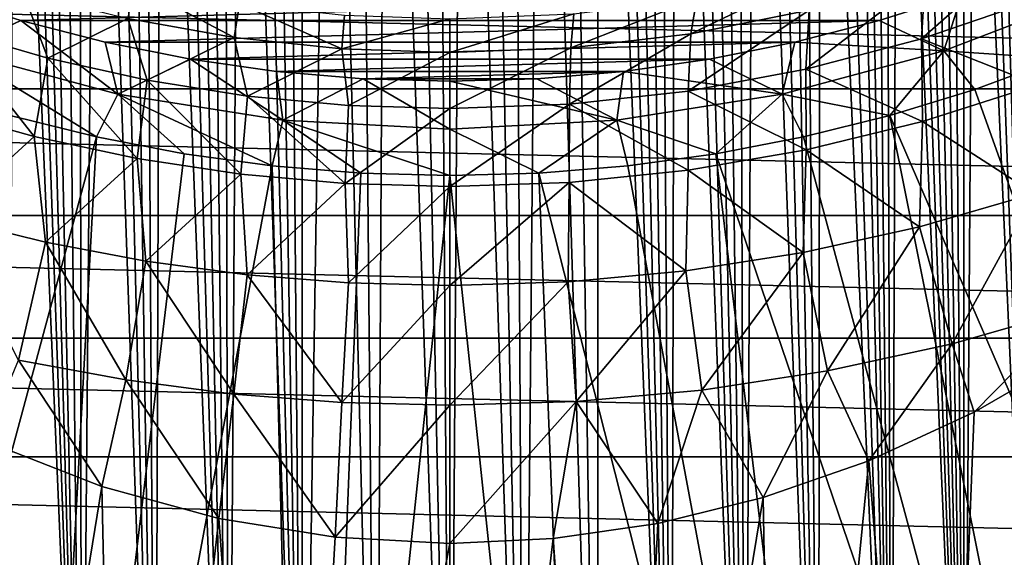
# Model space of a CAD drawing. Header units: metres. Extents: x -109 to 109, y -315 to 32.
# Tile 291 of 384: x 72.13 to 82.13, y -20.58 to -15.12. Entities that reach past the tile are written whole.
import ezdxf

# ---------------------------------------------------------------- set-up
doc = ezdxf.new("R2010")
doc.units = ezdxf.units.M
doc.layers.add('solid_K244242000C74_AAA', color=7, linetype='CONTINUOUS')

msp = doc.modelspace()

# ---------------------------------------------------------------- linework, layer by layer
at = {"layer": 'solid_K244242000C74_AAA'}
for points in [[(76.500175, -26.060915, 72.49437), (76.115456, -7.192363, 43.446888), (75.852188, -7.220391, 43.503918)], [(76.500175, -26.060915, 72.49437), (76.372459, -7.178768, 43.419243), (76.115456, -7.192363, 43.446888)], [(76.500175, -26.060915, 72.49437), (76.627357, -7.178763, 43.419231), (76.372459, -7.178768, 43.419243)], [(76.500175, -26.060915, 72.49437), (77.250526, -26.040083, 72.491035), (76.627357, -7.178763, 43.419231)], [(77.250526, -26.040083, 72.491035), (76.884369, -7.192348, 43.446861), (76.627357, -7.178763, 43.419231)], [(77.250526, -26.040083, 72.491035), (77.147644, -7.220368, 43.503868), (76.884369, -7.192348, 43.446861)], [(75.749817, -26.040102, 72.491035), (75.5784, -7.264657, 43.594017), (75.292656, -7.327768, 43.722282)], [(75.749817, -26.040102, 72.491035), (75.852188, -7.220391, 43.503918), (75.5784, -7.264657, 43.594017)], [(75.749817, -26.040102, 72.491035), (76.500175, -26.060915, 72.49437), (75.852188, -7.220391, 43.503918)], [(77.250526, -26.040083, 72.491035), (77.42144, -7.264627, 43.593956), (77.147644, -7.220368, 43.503868)], [(77.250526, -26.040083, 72.491035), (78.000557, -25.977449, 72.480888), (77.42144, -7.264627, 43.593956)], [(78.000557, -25.977449, 72.480888), (77.707199, -7.327732, 43.722206), (77.42144, -7.264627, 43.593956)], [(74.999741, -25.977484, 72.480888), (75.292656, -7.327768, 43.722282), (74.995239, -7.411769, 43.892891)], [(74.999741, -25.977484, 72.480888), (75.749817, -26.040102, 72.491035), (75.292656, -7.327768, 43.722282)], [(78.000557, -25.977449, 72.480888), (78.004616, -7.411723, 43.892796), (77.707199, -7.327732, 43.722206)], [(74.999741, -25.977484, 72.480888), (74.842369, -7.462056, 43.995075), (74.68763, -7.518365, 44.109299)], [(74.999741, -25.977484, 72.480888), (74.995239, -7.411769, 43.892891), (74.842369, -7.462056, 43.995075)], [(78.000557, -25.977449, 72.480888), (78.749489, -25.872911, 72.463966), (78.004616, -7.411723, 43.892796)], [(78.749489, -25.872911, 72.463966), (78.157471, -7.462002, 43.994968), (78.004616, -7.411723, 43.892796)], [(78.749489, -25.872911, 72.463966), (78.31221, -7.518304, 44.109177), (78.157471, -7.462002, 43.994968)], [(74.999741, -25.977484, 72.480888), (74.530899, -7.58058, 44.235497), (74.372581, -7.648879, 44.373962)], [(74.999741, -25.977484, 72.480888), (74.68763, -7.518365, 44.109299), (74.530899, -7.58058, 44.235497)], [(78.749489, -25.872911, 72.463966), (78.468933, -7.580512, 44.235359), (78.31221, -7.518304, 44.109177)], [(78.749489, -25.872911, 72.463966), (78.627251, -7.648805, 44.37381), (78.468933, -7.580512, 44.235359)], [(74.250771, -25.872953, 72.463974), (74.372581, -7.648879, 44.373962), (74.213135, -7.723457, 44.524975)], [(74.250771, -25.872953, 72.463974), (74.999741, -25.977484, 72.480888), (74.372581, -7.648879, 44.373962)], [(78.749489, -25.872911, 72.463966), (78.786697, -7.723377, 44.524811), (78.627251, -7.648805, 44.37381)], [(74.250771, -25.872953, 72.463974), (74.213135, -7.723457, 44.524975), (74.052406, -7.804215, 44.68848)], [(78.749489, -25.872911, 72.463966), (79.497299, -25.725929, 72.439949), (78.786697, -7.723377, 44.524811)], [(79.497299, -25.725929, 72.439949), (78.947426, -7.804128, 44.688305), (78.786697, -7.723377, 44.524811)], [(74.250771, -25.872953, 72.463974), (73.890739, -7.89159, 44.865143), (73.728119, -7.985484, 45.054863)], [(74.250771, -25.872953, 72.463974), (74.052406, -7.804215, 44.68848), (73.890739, -7.89159, 44.865143)], [(79.497299, -25.725929, 72.439949), (79.1091, -7.891497, 44.864952), (78.947426, -7.804128, 44.688305)], [(79.497299, -25.725929, 72.439949), (79.271713, -7.985385, 45.054665), (79.1091, -7.891497, 44.864952)], [(74.250771, -25.872953, 72.463974), (73.728119, -7.985484, 45.054863), (73.564667, -8.08613, 45.258034)], [(79.497299, -25.725929, 72.439949), (79.435173, -8.086027, 45.257824), (79.271713, -7.985385, 45.054665)], [(73.502922, -25.725977, 72.439957), (73.564667, -8.08613, 45.258034), (73.400551, -8.193836, 45.475124)], [(73.502922, -25.725977, 72.439957), (74.250771, -25.872953, 72.463974), (73.564667, -8.08613, 45.258034)], [(79.497299, -25.725929, 72.439949), (79.599289, -8.193728, 45.474907), (79.435173, -8.086027, 45.257824)], [(73.502922, -25.725977, 72.439957), (73.400551, -8.193836, 45.475124), (73.235725, -8.308461, 45.705982)], [(79.497299, -25.725929, 72.439949), (80.242973, -25.536171, 72.40876), (79.599289, -8.193728, 45.474907)], [(80.242973, -25.536171, 72.40876), (79.764114, -8.308349, 45.705757), (79.599289, -8.193728, 45.474907)], [(73.502922, -25.725977, 72.439957), (73.235725, -8.308461, 45.705982), (73.070335, -8.430532, 45.951424)], [(80.242973, -25.536171, 72.40876), (79.929512, -8.430415, 45.951187), (79.764114, -8.308349, 45.705757)], [(73.502922, -25.725977, 72.439957), (73.070335, -8.430532, 45.951424), (72.904396, -8.559978, 46.211376)], [(80.242973, -25.536171, 72.40876), (80.095459, -8.559856, 46.211132), (79.929512, -8.430415, 45.951187)], [(72.75721, -25.536224, 72.408768), (72.904396, -8.559978, 46.211376), (72.737946, -8.697063, 46.486279)], [(72.75721, -25.536224, 72.408768), (73.502922, -25.725977, 72.439957), (72.904396, -8.559978, 46.211376)], [(80.242973, -25.536171, 72.40876), (80.261909, -8.696938, 46.486027), (80.095459, -8.559856, 46.211132)], [(72.75721, -25.536224, 72.408768), (72.737946, -8.697063, 46.486279), (72.571075, -8.842277, 46.77689)], [(80.242973, -25.536171, 72.40876), (80.986244, -25.302849, 72.369995), (80.261909, -8.696938, 46.486027)], [(80.986244, -25.302849, 72.369995), (80.42878, -8.842148, 46.77663), (80.261909, -8.696938, 46.486027)], [(72.75721, -25.536224, 72.408768), (72.571075, -8.842277, 46.77689), (72.403786, -8.995405, 47.082928)], [(80.986244, -25.302849, 72.369995), (80.596077, -8.995273, 47.082664), (80.42878, -8.842148, 46.77663)], [(72.75721, -25.536224, 72.408768), (72.403786, -8.995405, 47.082928), (72.292076, -9.102241, 47.296066)], [(80.986244, -25.302849, 72.369995), (80.707787, -9.102106, 47.295795), (80.596077, -8.995273, 47.082664)], [(72.75721, -25.536224, 72.408768), (72.292076, -9.102241, 47.296066), (72.180244, -9.213059, 47.516773)], [(80.986244, -25.302849, 72.369995), (80.819618, -9.212922, 47.516502), (80.707787, -9.102106, 47.295795)], [(72.75721, -25.536224, 72.408768), (72.180244, -9.213059, 47.516773), (72.068275, -9.32761, 47.74469)], [(80.986244, -25.302849, 72.369995), (80.931587, -9.327471, 47.744411), (80.819618, -9.212922, 47.516502)], [(72.013901, -25.302898, 72.370003), (72.75721, -25.536224, 72.408768), (72.068275, -9.32761, 47.74469)], [(80.986244, -25.302849, 72.369995), (81.043663, -9.44598, 47.979877), (80.931587, -9.327471, 47.744411)], [(80.986244, -25.302849, 72.369995), (81.726303, -25.025198, 72.323257), (81.043663, -9.44598, 47.979877)], [(81.726303, -25.025198, 72.323257), (81.1558, -9.568745, 48.223339), (81.043663, -9.44598, 47.979877)], [(81.726303, -25.025198, 72.323257), (81.267982, -9.695834, 48.474903), (81.1558, -9.568745, 48.223339)], [(81.726303, -25.025198, 72.323257), (81.380234, -9.827011, 48.734238), (81.267982, -9.695834, 48.474903)], [(81.726303, -25.025198, 72.323257), (81.492508, -9.962597, 49.001804), (81.380234, -9.827011, 48.734238)], [(81.726303, -25.025198, 72.323257), (81.604729, -10.10294, 49.278126), (81.492508, -9.962597, 49.001804)], [(81.726303, -25.025198, 72.323257), (81.716919, -10.247973, 49.563103), (81.604729, -10.10294, 49.278126)], [(81.726303, -25.025198, 72.323257), (81.829086, -10.397552, 49.856537), (81.716919, -10.247973, 49.563103)], [(81.726303, -25.025198, 72.323257), (82.462288, -24.702486, 72.268303), (81.829086, -10.397552, 49.856537)], [(82.462288, -24.702486, 72.268303), (81.941139, -10.552085, 50.159004), (81.829086, -10.397552, 49.856537)], [(82.462288, -24.702486, 72.268303), (82.053001, -10.71197, 50.471073), (81.941139, -10.552085, 50.159004)], [(82.462288, -24.702486, 72.268303), (82.164726, -10.876946, 50.792385), (82.053001, -10.71197, 50.471073)], [(82.474022, -14.273588, -7.674573), (82.443672, -14.920694, -5.115057), (81.292633, -15.317163, -5.578366)], [(81.327171, -14.695512, -8.140029), (82.474022, -14.273588, -7.674573), (81.292633, -15.317163, -5.578366)], [(48.368961, -14.502484, -83.82), (104.631042, -14.502484, -83.82), (103.909103, -15.824654, -83.82)], [(48.368961, -14.502484, -83.82), (103.909103, -15.824654, -83.82), (49.090897, -15.824654, -83.82)], [(71.421486, -15.227703, -5.47271), (71.122696, -14.505958, -7.929798), (72.163559, -14.845739, -8.306281)], [(80.234634, -14.647367, -11.114217), (80.148727, -15.027002, -8.508605), (78.946213, -15.26558, -8.775537)], [(79.006767, -14.905825, -11.381433), (80.234634, -14.647367, -11.114217), (78.946213, -15.26558, -8.775537)], [(81.327171, -14.695512, -8.140029), (81.292633, -15.317163, -5.578366), (80.116493, -15.6269, -5.945042)], [(80.148727, -15.027002, -8.508605), (81.327171, -14.695512, -8.140029), (80.116493, -15.6269, -5.945042)], [(74.308243, -15.303684, -8.818056), (73.227203, -15.112197, -8.603406), (73.306282, -14.774351, -11.245091)], [(74.308243, -15.303684, -8.818056), (73.306282, -14.774351, -11.245091), (74.360245, -14.962755, -11.440148)], [(71.297791, -14.863488, -73.120003), (72.139313, -15.131768, -73.120003), (81.70211, -14.863521, -73.120003)], [(71.483475, -15.439268, -73.162537), (72.139313, -15.131768, -73.120003), (71.297791, -14.863488, -73.120003)], [(72.414108, -15.514496, -5.811091), (71.421486, -15.227703, -5.47271), (72.163559, -14.845739, -8.306281)], [(72.139313, -15.131768, -73.120003), (80.860588, -15.131796, -73.120003), (81.70211, -14.863521, -73.120003)], [(72.414108, -15.514496, -5.811091), (72.163559, -14.845739, -8.306281), (73.227203, -15.112197, -8.603406)], [(79.006767, -14.905825, -11.381433), (78.946213, -15.26558, -8.775537), (77.727142, -15.409472, -8.937234)], [(77.758423, -15.062114, -11.54333), (79.006767, -14.905825, -11.381433), (77.727142, -15.409472, -8.937234)], [(81.516525, -15.439268, -73.162537), (81.70211, -14.863521, -73.120003), (80.860588, -15.131796, -73.120003)], [(81.516525, -15.439268, -73.162537), (82.683235, -15.518793, -73.288864), (83.102882, -14.830321, -73.162537)], [(81.516525, -15.439268, -73.162537), (83.102882, -14.830321, -73.162537), (81.70211, -14.863521, -73.120003)], [(75.401276, -15.419031, -8.947885), (74.308243, -15.303684, -8.818056), (74.360245, -14.962755, -11.440148)], [(75.401276, -15.419031, -8.947885), (74.360245, -14.962755, -11.440148), (75.427071, -15.076413, -11.558047)], [(81.292633, -15.317163, -5.578366), (82.443672, -14.920694, -5.115057), (82.468315, -15.783649, -2.635833)], [(75.401276, -15.419031, -8.947885), (75.427071, -15.076413, -11.558047), (76.5, -15.114446, -11.597572)], [(77.758423, -15.062114, -11.54333), (76.5, -15.457592, -8.991389), (76.5, -15.114446, -11.597572)], [(77.758423, -15.062114, -11.54333), (77.727142, -15.409472, -8.937234), (76.5, -15.457592, -8.991389)], [(80.148727, -15.027002, -8.508605), (80.116493, -15.6269, -5.945042), (78.921585, -15.848827, -6.210497)], [(78.946213, -15.26558, -8.775537), (80.148727, -15.027002, -8.508605), (78.921585, -15.848827, -6.210497)], [(71.483475, -15.439268, -73.162537), (73.124802, -15.87906, -73.162537), (72.139313, -15.131768, -73.120003)], [(72.139313, -15.131768, -73.120003), (72.994934, -15.352563, -73.120003), (80.860588, -15.131796, -73.120003)], [(73.124802, -15.87906, -73.162537), (72.994934, -15.352563, -73.120003), (72.139313, -15.131768, -73.120003)], [(73.42202, -15.738268, -6.077656), (72.414108, -15.514496, -5.811091), (73.227203, -15.112197, -8.603406)], [(72.994934, -15.352563, -73.120003), (80.004967, -15.352585, -73.120003), (80.860588, -15.131796, -73.120003)], [(73.42202, -15.738268, -6.077656), (73.227203, -15.112197, -8.603406), (74.308243, -15.303684, -8.818056)], [(76.5, -15.457592, -8.991389), (75.401276, -15.419031, -8.947885), (76.5, -15.114446, -11.597572)], [(81.516525, -15.439268, -73.162537), (80.860588, -15.131796, -73.120003), (80.004967, -15.352585, -73.120003)], [(72.274414, -16.308655, -3.27709), (71.241234, -16.021528, -2.923809), (71.421486, -15.227703, -5.47271)], [(72.274414, -16.308655, -3.27709), (71.421486, -15.227703, -5.47271), (72.414108, -15.514496, -5.811091)], [(74.441505, -15.898462, -6.269967), (73.42202, -15.738268, -6.077656), (74.308243, -15.303684, -8.818056)], [(74.441505, -15.898462, -6.269967), (74.308243, -15.303684, -8.818056), (75.401276, -15.419031, -8.947885)], [(78.946213, -15.26558, -8.775537), (78.921585, -15.848827, -6.210497), (77.713867, -15.98226, -6.371261)], [(77.727142, -15.409472, -8.937234), (78.946213, -15.26558, -8.775537), (77.713867, -15.98226, -6.371261)], [(72.994934, -15.352563, -73.120003), (73.861603, -15.524976, -73.120003), (80.004967, -15.352585, -73.120003)], [(73.124802, -15.87906, -73.162537), (73.861603, -15.524976, -73.120003), (72.994934, -15.352563, -73.120003)], [(73.861603, -15.524976, -73.120003), (79.138298, -15.524992, -73.120003), (80.004967, -15.352585, -73.120003)], [(79.875198, -15.87906, -73.162537), (80.004967, -15.352585, -73.120003), (79.138298, -15.524992, -73.120003)], [(79.875198, -15.87906, -73.162537), (81.516525, -15.439268, -73.162537), (80.004967, -15.352585, -73.120003)], [(80.116493, -15.6269, -5.945042), (81.292633, -15.317163, -5.578366), (81.302444, -16.156658, -3.089753)], [(81.292633, -15.317163, -5.578366), (82.468315, -15.783649, -2.635833), (81.302444, -16.156658, -3.089753)], [(71.483475, -15.439268, -73.162537), (72.030876, -16.096342, -73.288864), (72.908867, -16.31469, -73.288864)], [(71.483475, -15.439268, -73.162537), (72.908867, -16.31469, -73.288864), (73.124802, -15.87906, -73.162537)], [(75.468948, -15.994682, -6.386186), (74.441505, -15.898462, -6.269967), (75.401276, -15.419031, -8.947885)], [(75.468948, -15.994682, -6.386186), (75.401276, -15.419031, -8.947885), (76.5, -15.457592, -8.991389)], [(76.5, -16.026814, -6.425083), (75.468948, -15.994682, -6.386186), (76.5, -15.457592, -8.991389)], [(77.727142, -15.409472, -8.937234), (76.5, -16.026814, -6.425083), (76.5, -15.457592, -8.991389)], [(77.727142, -15.409472, -8.937234), (77.713867, -15.98226, -6.371261), (76.5, -16.026814, -6.425083)], [(79.875198, -15.87906, -73.162537), (80.969116, -16.096346, -73.288864), (81.516525, -15.439268, -73.162537)], [(81.516525, -15.439268, -73.162537), (80.969116, -16.096346, -73.288864), (81.834, -15.830786, -73.288864)], [(81.516525, -15.439268, -73.162537), (81.834, -15.830786, -73.288864), (82.683235, -15.518793, -73.288864)], [(73.320053, -16.53166, -3.555419), (72.274414, -16.308655, -3.27709), (72.414108, -15.514496, -5.811091)], [(73.320053, -16.53166, -3.555419), (72.414108, -15.514496, -5.811091), (73.42202, -15.738268, -6.077656)], [(73.124802, -15.87906, -73.162537), (74.803108, -16.144876, -73.162537), (73.861603, -15.524976, -73.120003)], [(73.861603, -15.524976, -73.120003), (74.736176, -15.648487, -73.120003), (79.138298, -15.524992, -73.120003)], [(74.803108, -16.144876, -73.162537), (74.736176, -15.648487, -73.120003), (73.861603, -15.524976, -73.120003)], [(74.736176, -15.648487, -73.120003), (78.263733, -15.648499, -73.120003), (79.138298, -15.524992, -73.120003)], [(79.875198, -15.87906, -73.162537), (79.138298, -15.524992, -73.120003), (78.263733, -15.648499, -73.120003)], [(86.489357, -28.862324, -78.325066), (82.683235, -15.518793, -73.288864), (81.834, -15.830786, -73.288864)], [(74.736176, -15.648487, -73.120003), (75.616913, -15.722808, -73.120003), (78.263733, -15.648499, -73.120003)], [(74.803108, -16.144876, -73.162537), (75.616913, -15.722808, -73.120003), (74.736176, -15.648487, -73.120003)], [(75.616913, -15.722808, -73.120003), (77.382988, -15.722814, -73.120003), (78.263733, -15.648499, -73.120003)], [(78.196892, -16.144876, -73.162537), (78.263733, -15.648499, -73.120003), (77.382988, -15.722814, -73.120003)], [(78.196892, -16.144876, -73.162537), (79.875198, -15.87906, -73.162537), (78.263733, -15.648499, -73.120003)], [(78.921585, -15.848827, -6.210497), (80.116493, -15.6269, -5.945042), (80.117767, -16.446291, -3.448699)], [(80.116493, -15.6269, -5.945042), (81.302444, -16.156658, -3.089753), (80.117767, -16.446291, -3.448699)], [(74.374916, -16.690704, -3.756248), (73.320053, -16.53166, -3.555419), (73.42202, -15.738268, -6.077656)], [(74.374916, -16.690704, -3.756248), (73.42202, -15.738268, -6.077656), (74.441505, -15.898462, -6.269967)], [(74.803108, -16.144876, -73.162537), (76.5, -16.233807, -73.162537), (75.616913, -15.722808, -73.120003)], [(75.616913, -15.722808, -73.120003), (76.499954, -15.747568, -73.120003), (77.382988, -15.722814, -73.120003)], [(76.5, -16.233807, -73.162537), (76.499954, -15.747568, -73.120003), (75.616913, -15.722808, -73.120003)], [(78.196892, -16.144876, -73.162537), (77.382988, -15.722814, -73.120003), (76.499954, -15.747568, -73.120003)], [(76.5, -16.233807, -73.162537), (78.196892, -16.144876, -73.162537), (76.499954, -15.747568, -73.120003)], [(81.302444, -16.156658, -3.089753), (82.468315, -15.783649, -2.635833), (82.441093, -16.887325, -0.296582)], [(49.090897, -15.824654, -83.82), (103.909103, -15.824654, -83.82), (103.125038, -17.110952, -83.82)], [(49.090897, -15.824654, -83.82), (103.125038, -17.110952, -83.82), (49.874958, -17.110952, -83.82)], [(73.124802, -15.87906, -73.162537), (72.908867, -16.31469, -73.288864), (73.797394, -16.485182, -73.288864)], [(73.124802, -15.87906, -73.162537), (73.797394, -16.485182, -73.288864), (74.69384, -16.607321, -73.288864)], [(73.124802, -15.87906, -73.162537), (74.69384, -16.607321, -73.288864), (74.803108, -16.144876, -73.162537)], [(75.436073, -16.785994, -3.877631), (74.374916, -16.690704, -3.756248), (74.441505, -15.898462, -6.269967)], [(75.436073, -16.785994, -3.877631), (74.441505, -15.898462, -6.269967), (75.468948, -15.994682, -6.386186)], [(77.713867, -15.98226, -6.371261), (78.921585, -15.848827, -6.210497), (78.919411, -16.652794, -3.7084)], [(78.196892, -16.144876, -73.162537), (79.202599, -16.485184, -73.288864), (79.875198, -15.87906, -73.162537)], [(78.921585, -15.848827, -6.210497), (80.117767, -16.446291, -3.448699), (78.919411, -16.652794, -3.7084)], [(79.875198, -15.87906, -73.162537), (79.202599, -16.485184, -73.288864), (80.091125, -16.314692, -73.288864)], [(79.875198, -15.87906, -73.162537), (80.091125, -16.314692, -73.288864), (80.969116, -16.096346, -73.288864)], [(86.489357, -28.862324, -78.325066), (81.834, -15.830786, -73.288864), (80.969116, -16.096346, -73.288864)], [(75.436073, -16.785994, -3.877631), (75.468948, -15.994682, -6.386186), (76.5, -16.026814, -6.425083)], [(77.713867, -15.98226, -6.371261), (76.5, -16.817772, -3.918227), (76.5, -16.026814, -6.425083)], [(77.713867, -15.98226, -6.371261), (77.711845, -16.776525, -3.865618), (76.5, -16.817772, -3.918227)], [(77.713867, -15.98226, -6.371261), (78.919411, -16.652794, -3.7084), (77.711845, -16.776525, -3.865618)], [(69.299408, -29.681179, -78.325066), (72.908867, -16.31469, -73.288864), (72.030876, -16.096342, -73.288864)], [(71.375381, -17.133272, -0.601319), (71.241234, -16.021528, -2.923809), (72.274414, -16.308655, -3.27709)], [(76.5, -16.817772, -3.918227), (75.436073, -16.785994, -3.877631), (76.5, -16.026814, -6.425083)], [(83.700577, -29.681183, -78.325066), (80.969116, -16.096346, -73.288864), (80.091125, -16.314692, -73.288864)], [(83.700577, -29.681183, -78.325066), (86.489357, -28.862324, -78.325066), (80.969116, -16.096346, -73.288864)], [(74.803108, -16.144876, -73.162537), (74.69384, -16.607321, -73.288864), (75.595596, -16.680748, -73.288864)], [(74.803108, -16.144876, -73.162537), (75.595596, -16.680748, -73.288864), (76.499992, -16.705248, -73.288864)], [(74.803108, -16.144876, -73.162537), (76.499992, -16.705248, -73.288864), (76.5, -16.233807, -73.162537)], [(76.5, -16.233807, -73.162537), (77.404396, -16.68075, -73.288864), (78.196892, -16.144876, -73.162537)], [(78.196892, -16.144876, -73.162537), (77.404396, -16.68075, -73.288864), (78.306145, -16.607323, -73.288864)], [(78.196892, -16.144876, -73.162537), (78.306145, -16.607323, -73.288864), (79.202599, -16.485184, -73.288864)], [(80.117767, -16.446291, -3.448699), (81.302444, -16.156658, -3.089753), (81.270767, -17.227325, -0.719684)], [(81.302444, -16.156658, -3.089753), (82.441093, -16.887325, -0.296582), (81.270767, -17.227325, -0.719684)], [(76.5, -16.233807, -73.162537), (76.499992, -16.705248, -73.288864), (77.404396, -16.68075, -73.288864)], [(69.299408, -29.681179, -78.325066), (72.153389, -30.231241, -78.325066), (72.908867, -16.31469, -73.288864)], [(72.38929, -17.383621, -0.91757), (71.375381, -17.133272, -0.601319), (72.274414, -16.308655, -3.27709)], [(72.153389, -30.231241, -78.325066), (73.797394, -16.485182, -73.288864), (72.908867, -16.31469, -73.288864)], [(72.38929, -17.383621, -0.91757), (72.274414, -16.308655, -3.27709), (73.320053, -16.53166, -3.555419)], [(83.700577, -29.681183, -78.325066), (80.091125, -16.314692, -73.288864), (79.202599, -16.485184, -73.288864)], [(72.153389, -30.231241, -78.325066), (74.69384, -16.607321, -73.288864), (73.797394, -16.485182, -73.288864)], [(80.846596, -30.231243, -78.325066), (79.202599, -16.485184, -73.288864), (78.306145, -16.607323, -73.288864)], [(78.919411, -16.652794, -3.7084), (80.117767, -16.446291, -3.448699), (80.088036, -17.489834, -1.053706)], [(80.846596, -30.231243, -78.325066), (83.700577, -29.681183, -78.325066), (79.202599, -16.485184, -73.288864)], [(80.117767, -16.446291, -3.448699), (81.270767, -17.227325, -0.719684), (80.088036, -17.489834, -1.053706)], [(72.153389, -30.231241, -78.325066), (75.04673, -30.507523, -78.325066), (74.69384, -16.607321, -73.288864)], [(73.410713, -17.5772, -1.166307), (72.38929, -17.383621, -0.91757), (73.320053, -16.53166, -3.555419)], [(73.410713, -17.5772, -1.166307), (73.320053, -16.53166, -3.555419), (74.374916, -16.690704, -3.756248)], [(75.04673, -30.507523, -78.325066), (75.595596, -16.680748, -73.288864), (74.69384, -16.607321, -73.288864)], [(80.846596, -30.231243, -78.325066), (78.306145, -16.607323, -73.288864), (77.404396, -16.68075, -73.288864)], [(74.437546, -17.714798, -1.34554), (73.410713, -17.5772, -1.166307), (74.374916, -16.690704, -3.756248)], [(74.437546, -17.714798, -1.34554), (74.374916, -16.690704, -3.756248), (75.436073, -16.785994, -3.877631)], [(75.04673, -30.507523, -78.325066), (76.499992, -16.705248, -73.288864), (75.595596, -16.680748, -73.288864)], [(75.04673, -30.507523, -78.325066), (77.953247, -30.507524, -78.325066), (76.499992, -16.705248, -73.288864)], [(77.953247, -30.507524, -78.325066), (77.404396, -16.68075, -73.288864), (76.499992, -16.705248, -73.288864)], [(77.953247, -30.507524, -78.325066), (80.846596, -30.231243, -78.325066), (77.404396, -16.68075, -73.288864)], [(77.711845, -16.776525, -3.865618), (78.919411, -16.652794, -3.7084), (78.89666, -17.676132, -1.295097)], [(78.919411, -16.652794, -3.7084), (80.088036, -17.489834, -1.053706), (78.89666, -17.676132, -1.295097)], [(75.468063, -17.797026, -1.453793), (74.437546, -17.714798, -1.34554), (75.436073, -16.785994, -3.877631)], [(75.468063, -17.797026, -1.453793), (75.436073, -16.785994, -3.877631), (76.5, -16.817772, -3.918227)], [(77.711845, -16.776525, -3.865618), (76.5, -17.824432, -1.48994), (76.5, -16.817772, -3.918227)], [(77.711845, -16.776525, -3.865618), (77.699562, -17.787394, -1.441118), (76.5, -17.824432, -1.48994)], [(77.711845, -16.776525, -3.865618), (78.89666, -17.676132, -1.295097), (77.699562, -17.787394, -1.441118)], [(76.5, -17.824432, -1.48994), (75.468063, -17.797026, -1.453793), (76.5, -16.817772, -3.918227)], [(81.270767, -17.227325, -0.719684), (82.441093, -16.887325, -0.296582), (81.604324, -18.416044, 1.646069)], [(82.441093, -16.887325, -0.296582), (82.863983, -18.057861, 2.08802), (81.604324, -18.416044, 1.646069)], [(49.874958, -17.110952, -83.82), (103.125038, -17.110952, -83.82), (102.28093, -18.358145, -83.82)], [(49.874958, -17.110952, -83.82), (102.28093, -18.358145, -83.82), (50.71907, -18.358145, -83.82)], [(72.115875, -18.582302, 1.436165), (71.375381, -17.133272, -0.601319), (72.38929, -17.383621, -0.91757)], [(80.088036, -17.489834, -1.053706), (81.270767, -17.227325, -0.719684), (80.33506, -18.690968, 1.297089)], [(81.270767, -17.227325, -0.719684), (81.604324, -18.416044, 1.646069), (80.33506, -18.690968, 1.297089)], [(73.207771, -18.783466, 1.177639), (72.115875, -18.582302, 1.436165), (72.38929, -17.383621, -0.91757)], [(73.207771, -18.783466, 1.177639), (72.38929, -17.383621, -0.91757), (73.410713, -17.5772, -1.166307)], [(78.89666, -17.676132, -1.295097), (80.088036, -17.489834, -1.053706), (79.059731, -18.885149, 1.044863)], [(80.088036, -17.489834, -1.053706), (80.33506, -18.690968, 1.297089), (79.059731, -18.885149, 1.044863)], [(74.303307, -18.925928, 0.991337), (73.207771, -18.783466, 1.177639), (73.410713, -17.5772, -1.166307)], [(74.303307, -18.925928, 0.991337), (73.410713, -17.5772, -1.166307), (74.437546, -17.714798, -1.34554)], [(77.699562, -17.787394, -1.441118), (78.89666, -17.676132, -1.295097), (77.780594, -19.000717, 0.892274)], [(78.89666, -17.676132, -1.295097), (79.059731, -18.885149, 1.044863), (77.780594, -19.000717, 0.892274)], [(75.401276, -19.010847, 0.878809), (74.303307, -18.925928, 0.991337), (74.437546, -17.714798, -1.34554)], [(75.401276, -19.010847, 0.878809), (74.437546, -17.714798, -1.34554), (75.468063, -17.797026, -1.453793)], [(75.401276, -19.010847, 0.878809), (75.468063, -17.797026, -1.453793), (76.5, -17.824432, -1.48994)], [(77.699562, -17.787394, -1.441118), (76.5, -19.039118, 0.841258), (76.5, -17.824432, -1.48994)], [(77.699562, -17.787394, -1.441118), (77.780594, -19.000717, 0.892274), (76.5, -19.039118, 0.841258)], [(76.5, -19.039118, 0.841258), (75.401276, -19.010847, 0.878809), (76.5, -17.824432, -1.48994)], [(81.604324, -18.416044, 1.646069), (82.863983, -18.057861, 2.08802), (81.825676, -19.111637, 2.846349)], [(82.863983, -18.057861, 2.08802), (82.889694, -18.495928, 2.754622), (81.825676, -19.111637, 2.846349)], [(50.71907, -18.358145, -83.82), (102.28093, -18.358145, -83.82), (101.377991, -19.564362, -83.82)], [(50.71907, -18.358145, -83.82), (101.377991, -19.564362, -83.82), (51.622013, -19.564362, -83.82)], [(80.33506, -18.690968, 1.297089), (81.604324, -18.416044, 1.646069), (80.7565, -19.603157, 2.919516)], [(81.604324, -18.416044, 1.646069), (81.825676, -19.111637, 2.846349), (80.7565, -19.603157, 2.919516)], [(81.454185, -28.54006, 16.075274), (81.825676, -19.111637, 2.846349), (82.889694, -18.495928, 2.754622)], [(83.008255, -28.012758, 16.444496), (81.454185, -28.54006, 16.075274), (82.889694, -18.495928, 2.754622)], [(72.115875, -18.582302, 1.436165), (72.961403, -19.866507, 2.958723), (71.772491, -19.401625, 2.88948)], [(73.207771, -18.783466, 1.177639), (72.961403, -19.866507, 2.958723), (72.115875, -18.582302, 1.436165)], [(79.059731, -18.885149, 1.044863), (80.33506, -18.690968, 1.297089), (79.683655, -19.977785, 2.975354)], [(80.33506, -18.690968, 1.297089), (80.7565, -19.603157, 2.919516), (79.683655, -19.977785, 2.975354)], [(73.207771, -18.783466, 1.177639), (74.150688, -20.191195, 3.007056), (72.961403, -19.866507, 2.958723)], [(74.303307, -18.925928, 0.991337), (74.150688, -20.191195, 3.007056), (73.207771, -18.783466, 1.177639)], [(77.780594, -19.000717, 0.892274), (79.059731, -18.885149, 1.044863), (78.612762, -20.239723, 3.01433)], [(79.059731, -18.885149, 1.044863), (79.683655, -19.977785, 2.975354), (78.612762, -20.239723, 3.01433)], [(74.303307, -18.925928, 0.991337), (75.332428, -20.381382, 3.035271), (74.150688, -20.191195, 3.007056)], [(75.401276, -19.010847, 0.878809), (75.332428, -20.381382, 3.035271), (74.303307, -18.925928, 0.991337)], [(77.780594, -19.000717, 0.892274), (77.549919, -20.393312, 3.037108), (76.5, -20.443523, 3.044675)], [(77.780594, -19.000717, 0.892274), (76.5, -20.443523, 3.044675), (76.5, -19.039118, 0.841258)], [(77.780594, -19.000717, 0.892274), (78.612762, -20.239723, 3.01433), (77.549919, -20.393312, 3.037108)], [(76.5, -19.039118, 0.841258), (75.332428, -20.381382, 3.035271), (75.401276, -19.010847, 0.878809)], [(76.5, -19.039118, 0.841258), (76.5, -20.443523, 3.044675), (75.332428, -20.381382, 3.035271)], [(81.454185, -28.54006, 16.075274), (80.7565, -19.603157, 2.919516), (81.825676, -19.111637, 2.846349)], [(71.545815, -28.54006, 16.075274), (71.772491, -19.401625, 2.88948), (72.961403, -19.866507, 2.958723)], [(51.622013, -19.564362, -83.82), (101.377991, -19.564362, -83.82), (100.418877, -20.725933, -83.82)], [(51.622013, -19.564362, -83.82), (100.418877, -20.725933, -83.82), (52.58112, -20.725933, -83.82)], [(79.837814, -28.921515, 15.808178), (79.683655, -19.977785, 2.975354), (80.7565, -19.603157, 2.919516)], [(81.454185, -28.54006, 16.075274), (79.837814, -28.921515, 15.808178), (80.7565, -19.603157, 2.919516)], [(73.162186, -28.921515, 15.808178), (71.545815, -28.54006, 16.075274), (72.961403, -19.866507, 2.958723)], [(73.162186, -28.921515, 15.808178), (72.961403, -19.866507, 2.958723), (74.150688, -20.191195, 3.007056)], [(78.179466, -29.152321, 15.646564), (78.612762, -20.239723, 3.01433), (79.683655, -19.977785, 2.975354)], [(79.837814, -28.921515, 15.808178), (78.179466, -29.152321, 15.646564), (79.683655, -19.977785, 2.975354)], [(74.820534, -29.152321, 15.646564), (73.162186, -28.921515, 15.808178), (74.150688, -20.191195, 3.007056)], [(74.820534, -29.152321, 15.646564), (74.150688, -20.191195, 3.007056), (75.332428, -20.381382, 3.035271)], [(78.179466, -29.152321, 15.646564), (77.549919, -20.393312, 3.037108), (78.612762, -20.239723, 3.01433)], [(74.820534, -29.152321, 15.646564), (75.332428, -20.381382, 3.035271), (76.5, -20.443523, 3.044675)], [(76.5, -29.229582, 15.592466), (76.5, -20.443523, 3.044675), (77.549919, -20.393312, 3.037108)], [(78.179466, -29.152321, 15.646564), (76.5, -29.229582, 15.592466), (77.549919, -20.393312, 3.037108)], [(74.820534, -29.152321, 15.646564), (76.5, -20.443523, 3.044675), (76.5, -29.229582, 15.592466)]]:
    msp.add_3dface(points, dxfattribs=at)

doc.saveas('drawing.dxf')
